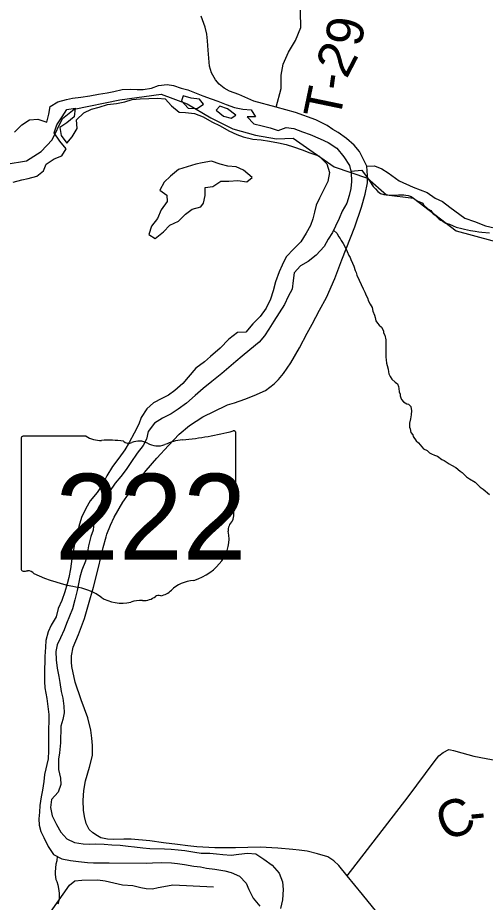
# Model space of a CAD drawing. Extents: x 1310247 to 1664935, y 235267 to 584339.
# Drawn here: x 1486473 to 1490265, y 402543 to 409715 of the extents above; entities that cross this region are included whole.
import ezdxf

# ---------------------------------------------------------------- set-up
doc = ezdxf.new("R2010")
doc.units = 0
for name, color, linetype in [('GM_X_County_Road', 7, 'Continuous'), ('GM_X_County_Road_Text', 7, 'Continuous'), ('GM_X_Major_River', 7, 'Continuous'), ('GM_X_Minor_Lake', 7, 'Continuous'), ('GM_X_Minor_River', 7, 'Continuous'), ('GM_X_State_Location', 7, 'Continuous'), ('GM_X_State_Route', 7, 'Continuous'), ('GM_X_State_Shield', 7, 'Continuous'), ('GM_X_Township', 7, 'Continuous'), ('GM_X_Township_Road', 7, 'Continuous'), ('GM_X_Township_Road_Text', 7, 'Continuous'), ('GM_X_Township_ROW', 7, 'Continuous')]:
    doc.layers.add(name, color=color, linetype=linetype)

msp = doc.modelspace()

# ---------------------------------------------------------------- linework, layer by layer
at = {"layer": 'GM_X_County_Road'}
for points in [[(1489144.7, 402757.9), (1489638.9, 403397.4), (1489849.9, 403681.8), (1489887.8, 403730.3), (1489923, 403758.4), (1489969.3, 403781.6), (1489981.1, 403779.2)], [(1489981.1, 403779.2), (1490007.3, 403773.9), (1490074, 403753.5), (1490172.4, 403727.5), (1490371.2, 403689.5)]]:
    msp.add_lwpolyline(points, dxfattribs=at)
at = {"layer": 'GM_X_Major_River'}
for p, q in [((1487979.9, 409015.1), (1487946.5, 409053.8)), ((1488202.7, 408901), (1488241.2, 408924.5))]:
    msp.add_line(p, q, dxfattribs=at)
for points in [[(1486447.8, 408785.6), (1486505, 408846.9), (1486567.8, 408888), (1486636.1, 408890.9), (1486709.9, 408867.6), (1486725, 408933.6), (1486736, 408993.6), (1486798.8, 409032.7), (1486867.3, 409051.7), (1486917.6, 409062.9), (1486986, 409071.8), (1487058.3, 409080.6), (1487126.8, 409095.5), (1487199.2, 409106.4), (1487251.5, 409117.5), (1487319.9, 409132.5), (1487386.2, 409135.4), (1487440.3, 409132.5), (1487490.4, 409133.6), (1487558.8, 409144.6), (1487613.3, 409165.7), (1487685.6, 409172.6), (1487735.7, 409165.7), (1487799.5, 409144.6), (1487853.4, 409129.6), (1487921.2, 409104.4), (1487975, 409081.4), (1488040.8, 409058.3), (1488094.6, 409037.3), (1488164.4, 409010), (1488230.2, 408986.9), (1488298.2, 408973.7), (1488366.3, 408968.5), (1488401.5, 408911.8), (1488333.3, 408910.9), (1488386.5, 408853.8), (1488456.4, 408838.6), (1488520.4, 408821.5), (1488584.2, 408800.3), (1488648.8, 408825.4), (1488710.8, 408816.3), (1488782.6, 408789), (1488844.4, 408767.9), (1488926.1, 408732.4), (1488989.8, 408703.3), (1489061.2, 408655.9), (1489116.3, 408586.8), (1489163.3, 408517.7)], [(1486437.3, 408382.3), (1486505.8, 408401.3), (1486558.1, 408410.4), (1486628.6, 408429.3), (1486681.5, 408474.6), (1486702.4, 408526.5), (1486767.2, 408569.6), (1486829.8, 408594.6), (1486864.9, 408652.3), (1486813.7, 408713.3), (1486768.7, 408780.3), (1486789.8, 408846.2), (1486833, 408911.7), (1486872, 408969.3), (1486938.4, 408980.2), (1486931.2, 408910.1), (1486872.3, 408862.9), (1486813.5, 408823.7), (1486826.5, 408759.3), (1486871.6, 408698.3), (1486914.6, 408749.8), (1486953.8, 408815.4), (1486948.9, 408885.7), (1487010, 408944.9), (1487070.6, 408972), (1487133.1, 408989), (1487201.6, 409010), (1487274, 409018.8), (1487340.4, 409031.8), (1487400.8, 409050.8), (1487467.1, 409055.8), (1487535.4, 409058.6), (1487605.6, 409061.5), (1487669.7, 409056.4), (1487719, 409001.4), (1487782.3, 408950.1), (1487834.4, 408947.3), (1487906.5, 408938), (1487976.2, 408910.8), (1488047.8, 408871.5), (1488113.4, 408838.3), (1488185, 408798.9), (1488248.7, 408767.8), (1488300.5, 408748.8), (1488378.5, 408729.5), (1488446.6, 408724.3), (1488514.6, 408715.2), (1488586.6, 408699.9), (1488648.5, 408686.8), (1488710.4, 408667.8), (1488780.2, 408642.5), (1488842, 408619.4), (1488913.8, 408594.1), (1488979, 408530.8), (1488999.9, 408460.2), (1488986.7, 408388.2), (1488953.4, 408316.5), (1488920.3, 408250.8), (1488893.3, 408195), (1488880.3, 408137), (1488865.4, 408085.1), (1488846.5, 408031.2), (1488811.4, 407967.5), (1488768.1, 407898), (1488711.1, 407840.8), (1488649.8, 407775.5), (1488616.6, 407707.8), (1488591.7, 407654.1), (1488564.3, 407574.2), (1488543.1, 407500.3), (1488521.9, 407432.4), (1488486.6, 407358.7), (1488439.4, 407293.3), (1488380.3, 407232), (1488323, 407164.7), (1488254.8, 407161.9), (1488185.7, 407108.8)], [(1487814.5, 409080.1), (1487799.8, 409042.2), (1487855, 408981.1), (1487927.2, 408979.9), (1487979.9, 409015.1)], [(1487946.5, 409053.8), (1487880.4, 409062.9), (1487814.5, 409080.1)], [(1488112, 408996.9), (1488083.4, 408965.2), (1488140.8, 408916.1), (1488202.7, 408901)], [(1488241.2, 408924.5), (1488173.8, 408975.8), (1488112, 408996.9)], [(1489163.3, 408517.7), (1489176.4, 408459.3), (1489179.2, 408387), (1489174.3, 408330.8), (1489161.3, 408272.9), (1489142.3, 408211), (1489105.1, 408147.3), (1489080.1, 408087.5), (1489051, 408025.8), (1489024.1, 407972), (1488991.1, 407918.4), (1488958.1, 407860.7), (1488892.7, 407789.6), (1488827.7, 407738.5), (1488765, 407703.4), (1488713.9, 407646), (1488706.9, 407583.9), (1488697.7, 407513.8), (1488666.7, 407454.1), (1488637.5, 407388.3), (1488594.3, 407320.8), (1488549.1, 407255.3), (1488510, 407189.7), (1488475, 407136.1), (1488430, 407084.7), (1488354.8, 407021.7), (1488291.8, 406970.5), (1488241, 406927.2), (1488184, 406880), (1488129.1, 406830.7), (1488047.8, 406765.9), (1487976.7, 406708.8), (1487911.6, 406651.7), (1487842.3, 406588.6), (1487773.3, 406539.6), (1487716.6, 406502.4), (1487645.8, 406467.4), (1487581, 406428.4), (1487531.7, 406358.9), (1487516.7, 406299), (1487489.8, 406247.2), (1487442.7, 406183.8), (1487391.3, 406108.3), (1487352.3, 406050.8), (1487309.2, 405995.3), (1487264.2, 405941.8), (1487217, 405872.4), (1487167.8, 405809), (1487134.9, 405757.3), (1487105.9, 405699.6), (1487090.6, 405623.6), (1487083.5, 405559.5), (1487064.6, 405507.6), (1487047.4, 405433.6), (1487036.3, 405367.5), (1487023.3, 405307.5), (1486994.1, 405235.8), (1486977.1, 405177.8), (1486966.2, 405123.8), (1486955.3, 405071.8), (1486936, 404993.8), (1486916.8, 404921.9), (1486891.7, 404862.1), (1486868.7, 404804.3), (1486849.8, 404752.4), (1486820.7, 404686.6), (1486793.7, 404628.9), (1486780.8, 404574.9), (1486785.7, 404508.6), (1486792.6, 404440.2), (1486805.6, 404373.8), (1486814.8, 404323.5), (1486825.7, 404253), (1486838.9, 404198.6), (1486847.9, 404134.2), (1486848.9, 404078), (1486838, 404024), (1486823.2, 403972), (1486821, 403835.6), (1486811.6, 403753.5), (1486804.8, 403703.4), (1486803.4, 403619.1), (1486820.3, 403548.6), (1486821.5, 403496.4), (1486800.5, 403436.5), (1486747.3, 403375.2), (1486738.3, 403311.1), (1486751.2, 403242.6), (1486788.2, 403173.8), (1486823.3, 403111), (1486872.5, 403056), (1486934.2, 403026.8), (1487004.3, 403017.6), (1487056.4, 403014.8), (1487106.5, 403016), (1487174.7, 403014.8), (1487234.8, 403009.8), (1487305, 403006.6), (1487369, 402997.5), (1487419.1, 402992.7), (1487487.1, 402983.5)], [(1488185.7, 407108.8), (1488114.3, 407035.7), (1488037, 406966.8), (1487986.2, 406923.4), (1487917.1, 406872.4), (1487853.8, 406801.2), (1487812.9, 406749.7), (1487747.7, 406692.6), (1487695, 406655.3), (1487642.4, 406628.1), (1487573.6, 406591.1), (1487518.7, 406543.8), (1487473.4, 406472.3), (1487454.5, 406420.4), (1487417.2, 406346.8), (1487375.9, 406271.2), (1487340.8, 406211.5), (1487293.6, 406144.1), (1487240.3, 406076.7), (1487195, 405999.2), (1487159.7, 405929.5), (1487116.6, 405866), (1487061.3, 405796.7), (1487024.2, 405735.1), (1486991, 405663.4), (1486967.7, 405589.5), (1486952.6, 405523.5), (1486933.3, 405445.5), (1486922.3, 405389.5), (1486911.3, 405327.5), (1486902, 405247.3), (1486886.8, 405177.3), (1486873.9, 405125.3), (1486854.8, 405059.4), (1486829.6, 404989.6), (1486800.5, 404923.8), (1486785.4, 404857.8), (1486744.1, 404788.3), (1486719.2, 404736.5), (1486702, 404664.5), (1486697.1, 404610.4), (1486691.9, 404534.2), (1486689.6, 404391.8), (1486690.6, 404333.5), (1486693.8, 404281.3), (1486708.4, 404194.7), (1486726.4, 404066), (1486725.6, 404013.8), (1486722.4, 403943.6), (1486721.5, 403885.4), (1486722.4, 403821.2), (1486723.6, 403771), (1486720.5, 403704.8), (1486690.4, 403578.8), (1486683.5, 403520.7), (1486674.3, 403450.6), (1486663.4, 403396.6), (1486652.3, 403326.6), (1486649.4, 403274.4), (1486644.5, 403220.3), (1486645.7, 403168.1), (1486660.9, 403117.7), (1486684.2, 403067.1), (1486721.1, 402996.2), (1486764.2, 402931.3), (1486829.8, 402894.1), (1486899.8, 402880.9), (1486965.8, 402873.8), (1487037.9, 402864.5), (1487088, 402861.7), (1487158.2, 402862.6), (1487214.4, 402863.6), (1487515.2, 402858.6), (1487565.4, 402863.8), (1487641.7, 402866.6), (1487719.8, 402863.3), (1487769.9, 402858.4), (1487825.9, 402849.5), (1487899.9, 402836.2), (1487954, 402829.3), (1488004, 402820.4), (1488072, 402811.3), (1488152, 402797.9), (1488203.9, 402783), (1488271.7, 402755.8), (1488324.9, 402698.7), (1488348.1, 402646.1), (1488383.1, 402577.3), (1488436.2, 402510.2)], [(1487487.1, 402983.5), (1487545.2, 402978.6), (1487663.5, 402976.6), (1487717.6, 402973.7), (1487773.7, 402968.8), (1487827.8, 402963.8), (1487907.8, 402948.5), (1487961.8, 402941.5), (1488030, 402940.4), (1488086.1, 402935.5), (1488136.1, 402930.6), (1488204.2, 402923.5), (1488266.5, 402932.5), (1488334.9, 402941.4), (1488403, 402936.2), (1488468.5, 402893), (1488535.9, 402843.7), (1488593, 402778.5), (1488619.9, 402707.8), (1488624.9, 402645.5), (1488619.6, 402561.3), (1488604.4, 402493.3)]]:
    msp.add_lwpolyline(points, dxfattribs=at)
at = {"layer": 'GM_X_Minor_Lake'}
for points in [[(1488372.7, 408418.1), (1488303.5, 408479.6), (1488243.7, 408506.7), (1488177.5, 408511.9), (1488115.5, 408527), (1488045.6, 408552.3), (1487969, 408537.6), (1487916.6, 408526.5), (1487846, 408505.7), (1487777.3, 408482.8), (1487712.1, 408429.7), (1487661, 408380.4), (1487625.7, 408316.8), (1487681.2, 408275.7), (1487684.4, 408225.5), (1487637, 408156.1), (1487607.6, 408086.3), (1487558.4, 408025), (1487535.1, 407957.1), (1487586.7, 407924.1), (1487656, 407979.1), (1487707.1, 408032.4), (1487776, 408065.3), (1487833.2, 408122.5), (1487888.2, 408161.7), (1487956.8, 408180.6)], [(1487956.8, 408180.6), (1487979.4, 408210.3), (1487992.6, 408274.3), (1487991.7, 408338.5), (1488056.1, 408347.4), (1488119.1, 408390.5), (1488185.4, 408389.3), (1488257.8, 408394.1), (1488329.9, 408382.8)]]:
    msp.add_lwpolyline(points, dxfattribs=at)
at = {"layer": 'GM_X_Minor_River'}
for points in [[(1489173.6, 408471.5), (1489262.2, 408478.9), (1489274, 408462.6), (1489309.3, 408415.8), (1489325, 408393.5), (1489356.3, 408346.7), (1489374.1, 408328.3), (1489391.8, 408306), (1489415.6, 408289.5), (1489441.5, 408281), (1489473.6, 408278.4), (1489535.8, 408277.3), (1489561.9, 408278.9), (1489578, 408278.6), (1489604.1, 408278.1), (1489620.1, 408275.8), (1489638.1, 408273.5), (1489664.1, 408265), (1489711.6, 408230), (1489757.5, 408211.2), (1489763.3, 408197), (1489798.9, 408166.2), (1489822.7, 408151.8), (1489842.4, 408125.3), (1489858.2, 408113), (1489889.8, 408080.3), (1489903.7, 408074), (1489923.6, 408063.6), (1489943.4, 408049.2), (1489975.4, 408040.6), (1490003.3, 408026.1), (1490027.2, 408017.6), (1490075.2, 408004.7), (1490095.2, 408000.4), (1490143.2, 407989.5), (1490183.2, 407984.8), (1490213.2, 407978.2), (1490237.3, 407975.8), (1490299.4, 407970.7)], [(1488329.9, 408382.8), (1488372.7, 408418.1)], [(1489034.7, 407993.2), (1489062.8, 407964.3), (1489074.5, 407942), (1489088.2, 407923.7), (1489096, 407909.5), (1489111.7, 407885.1), (1489127.2, 407854.7), (1489144.7, 407818.2), (1489158.2, 407787.9), (1489170, 407771.6), (1489173.7, 407753.5), (1489187.2, 407725.1), (1489198.9, 407700.8), (1489208.3, 407666.5), (1489216.1, 407650.3), (1489223.7, 407626.1), (1489241.1, 407587.6), (1489258.6, 407551.1), (1489274.1, 407516.7), (1489287.6, 407488.4), (1489297.2, 407462.1), (1489309, 407443.8), (1489316.5, 407415.6), (1489332.2, 407391.2), (1489345.8, 407364.9), (1489353.3, 407336.6), (1489364.8, 407302.3), (1489370.5, 407284.1), (1489378.1, 407255.8), (1489389.8, 407237.6), (1489403.6, 407221.2), (1489423.4, 407204.8), (1489438.9, 407176.5), (1489438.7, 407160.4), (1489450.4, 407142.1), (1489457.8, 407101.8), (1489457.4, 407079.7), (1489458.8, 407045.6), (1489457.4, 406961.2), (1489461.1, 406941.1), (1489464.6, 406912.9), (1489468.3, 406894.8), (1489475.9, 406866.5), (1489479.5, 406844.4), (1489483.2, 406828.2), (1489492.9, 406806), (1489506.6, 406783.6), (1489532.3, 406759.1), (1489552.1, 406746.7), (1489559.8, 406724.5), (1489563.5, 406708.3), (1489567.1, 406680.2), (1489572.8, 406662), (1489574.5, 406647.9), (1489578.3, 406633.8), (1489586.1, 406619.6), (1489599.9, 406601.2), (1489627.7, 406584.7), (1489641.7, 406582.5), (1489659.4, 406562), (1489663.1, 406543.9), (1489666.9, 406529.8), (1489662.3, 406493.7), (1489660, 406479.7), (1489657.7, 406461.7), (1489651.1, 406427.6), (1489650.6, 406395.5), (1489654.4, 406381.4), (1489661.9, 406351.1), (1489677.6, 406332.8), (1489679.4, 406318.7), (1489702.9, 406284.1), (1489722.7, 406267.7), (1489764, 406218.8), (1489791.9, 406206.3), (1489811.7, 406187.8), (1489827.6, 406179.5), (1489853.5, 406167), (1489877.4, 406158.6), (1489913.1, 406131.8), (1489931, 406123.5), (1489970.7, 406096.7), (1489990.6, 406086.3), (1490024.4, 406067.6), (1490060.1, 406038.9), (1490075.9, 406026.5), (1490111.5, 405991.8), (1490135.3, 405975.3), (1490183, 405948.4), (1490222.5, 405907.5), (1490248.3, 405893), (1490299.8, 405849.9)], [(1486792.4, 402915.3), (1486791, 402879), (1486782.5, 402851), (1486780, 402821), (1486777.4, 402786.9), (1486777.1, 402768.8), (1486782.5, 402728.5), (1486790.2, 402710.3), (1486797.8, 402684.1), (1486803.3, 402653.9), (1486808.7, 402617.6), (1486810.3, 402591.5), (1486809.9, 402569.4), (1486803.5, 402547.5), (1486799.2, 402527.4)]]:
    msp.add_lwpolyline(points, dxfattribs=at)
at = {"layer": 'GM_X_State_Route'}
for points in [[(1488163.2, 406571.2), (1488174.8, 406576.8), (1488230.7, 406592.7), (1488314.1, 406621.8), (1488389, 406650.9), (1488480.8, 406691.9), (1488551.2, 406746.1), (1488588.2, 406782.2), (1488627.8, 406828.9), (1488686.9, 406916.2), (1488758, 407039.3), (1488820.6, 407156.1), (1488860.8, 407231.2), (1488921.1, 407343.7), (1488975.8, 407445.7), (1489044.1, 407601.2), (1489102.4, 407750.8), (1489207.8, 408019.7), (1489259.8, 408177.5), (1489291.6, 408283.3), (1489308.3, 408375.8), (1489309.4, 408413.3), (1489310.1, 408436.7), (1489304.8, 408511.6), (1489281.9, 408554.8), (1489244, 408629.7), (1489201.6, 408682.6), (1489139.1, 408735.5), (1489070.3, 408783.1), (1489028, 408808.6), (1488982.2, 408842.1), (1488890.5, 408888), (1488724.8, 408945.2), (1488569.7, 408989.3), (1488387.2, 409037.8), (1488264.7, 409092.5), (1488190.7, 409120.6), (1488148.3, 409144.5), (1488105.2, 409176.2), (1488076.9, 409212.3), (1488044.3, 409267.8), (1488028.5, 409322.5), (1488017.9, 409452.1), (1488010.8, 409527.9), (1488005.6, 409581.7), (1487993.2, 409637.2), (1487960.6, 409727.1)], [(1487190.4, 405505.5), (1487196.4, 405527), (1487224.6, 405599.3), (1487256.3, 405666.3), (1487325.1, 405786.2), (1487415.9, 405915.8), (1487514.6, 406044.4), (1487601.8, 406143.2), (1487696.2, 406246.3), (1487783.1, 406336.9), (1487866.3, 406407.6), (1487974.7, 406479.9), (1488163.2, 406571.2)], [(1489384.4, 402463.2), (1489269.2, 402604.7), (1489144.7, 402757.9), (1489077.9, 402840.7), (1489036.2, 402877.6), (1488988.9, 402911.7), (1488904.7, 402936.7), (1488821.2, 402956.2), (1488755.8, 402965.2), (1488704.3, 402971.5), (1488581.8, 402981.2), (1488438.3, 402988.5), (1488238.2, 402985), (1488071.7, 402985), (1487926.2, 402992), (1487851.3, 403000.8), (1487769.3, 403011.4), (1487655.6, 403025.5), (1487544.6, 403042.2), (1487393, 403054.6), (1487332.1, 403054.6), (1487252.8, 403051.1), (1487201.7, 403055.5), (1487147, 403066.1), (1487119.7, 403081.1), (1487082.7, 403104.8), (1487052.7, 403133.9), (1487028, 403182.4), (1487013.9, 403237.1), (1487006, 403290.8), (1487002.5, 403369.3), (1487009.5, 403449.5), (1487022.7, 403527.9), (1487054.5, 403637.2), (1487079.1, 403732.4), (1487080, 403813.5), (1487074.7, 403874.3), (1487065, 403938.7), (1487040.4, 404037.4), (1486988.4, 404183.7), (1486938.1, 404328.3), (1486910.8, 404454.3), (1486908.1, 404489.6), (1486909, 404539.8), (1486922.3, 404612.1), (1486964.6, 404715.2), (1487013.9, 404843.9), (1487046.5, 404956.7), (1487086.2, 405097.8), (1487126.8, 405256.4), (1487166.4, 405419.5), (1487190.4, 405505.5)]]:
    msp.add_lwpolyline(points, dxfattribs=at)
at = {"layer": 'GM_X_State_Shield'}
for p, q in [((1487027.8, 406321.2), (1486518.2, 406321.2)), ((1488241.3, 405794.7), (1488241.3, 406347.4)), ((1486501.1, 406303), (1486501.1, 405246.4)), ((1488241.1, 405794.8), (1488241.3, 405794.7))]:
    msp.add_line(p, q, dxfattribs=at)
for centre, major_axis, start_param, end_param in [((1486521, 406305.3), (20.2, 0), 1.712693, 3.28349), ((1487149.2, 406443.9), (195.5, 0), 4.042523, 4.731795), ((1487621.4, 407761.8), (1845.5, 0), 4.814394, 5.042369), ((1488222, 406349.7), (19.4, 0), 6.141152, 7.989035), ((1487214, 405728), (702, 0), 1.404758, 1.657858), ((1487373.4, 406310.8), (56.4, 0), 3.836095, 5.185415), ((1487456.2, 406188.6), (117.3, 0), 0.950623, 2.079405), ((1487607.6, 406356.1), (141.1, 0), 4.081561, 5.145723), ((1487856.8, 405998.5), (371.3, 0), 1.699011, 2.107814), ((1488236.8, 405754.1), (30, 0), 1.883978, 3.671073), ((1488220.6, 405792.5), (20.7, 0), 5.05454, 6.418171), ((1488046.1, 405684.2), (180, 0), 5.934695, 6.695948), ((1488310.7, 405563.3), (130.9, 0), 2.387724, 3.262537), ((1487724.8, 405493), (461.6, 0), 5.101752, 6.440018), ((1486521.2, 405244.1), (20.3, 0), 3.00124, 4.508301), ((1486524.3, 405352.2), (155.2, 0), 4.665946, 4.897461), ((1486556, 405185.4), (56, 0), 0.519207, 1.627899), ((1487262.6, 406134.8), (1332.7, 0), 4.195997, 4.488961), ((1487919.4, 404949.7), (252.8, 0), 1.647645, 2.488434), ((1486865.3, 404771.7), (417, 0), 0.823519, 1.323587), ((1487616, 404998.7), (39.7, 0), 1.147584, 2.315152), ((1487599.1, 405144), (149.1, 0), 4.937069, 5.64225), ((1487316.3, 405180.2), (264.6, 0), 4.026481, 4.996735), ((1487469.2, 404814.9), (217.4, 0), 1.495662, 1.94098), ((1487488.5, 405101.1), (141, 0), 4.691044, 5.507374)]:
    msp.add_ellipse(centre, major_axis=major_axis, ratio=0.8, start_param=start_param, end_param=end_param, dxfattribs=at)
at = {"layer": 'GM_X_Township'}
msp.add_lwpolyline([(1486378.1, 408528), (1486543.4, 408553.5), (1486664.3, 408629.8), (1486753.3, 408725.2), (1486836, 408896.9), (1486931.4, 408973.3), (1487300.2, 409049.6), (1487637.3, 409094.1), (1487847.1, 409017.8), (1488037.9, 408903.3), (1488216, 408814.2), (1488400.4, 408763.3), (1488572.1, 408731.5), (1488705.7, 408737.9), (1489038, 408505.3), (1489309.4, 408413.3), (1489462.4, 408279.6), (1489682.7, 408252.3), (1490028.1, 407986.6), (1490477.9, 407865.7)], dxfattribs=at)
msp.add_lwpolyline([(1486378.1, 408528), (1486543.4, 408553.5), (1486664.3, 408629.8), (1486753.3, 408725.2), (1486836, 408896.9), (1486931.4, 408973.3), (1487300.2, 409049.6), (1487637.3, 409094.1), (1487847.1, 409017.8), (1488037.9, 408903.3), (1488216, 408814.2), (1488400.4, 408763.3), (1488572.1, 408731.5), (1488705.7, 408737.9), (1489038, 408505.3), (1489309.4, 408413.3), (1489462.4, 408279.6), (1489682.7, 408252.3), (1490028.1, 407986.6), (1490477.9, 407865.7)], dxfattribs=at)
at = {"layer": 'GM_X_Township_Road'}
for points in [[(1488569.7, 408989.3), (1488608.1, 409140.7), (1488608.1, 409249.7), (1488625.7, 409337.7), (1488667.9, 409436.2), (1488724.2, 409531.1), (1488769.9, 409636.6), (1488766.4, 409763.2), (1488759.4, 409889.8), (1488759.4, 410016.4), (1488759.4, 410076.2), (1488752.3, 410181.7), (1488727.7, 410273.2), (1488689, 410340), (1488548.3, 410445.5), (1488428.8, 410522.9), (1488319.8, 410628.4), (1488259.9, 410667.1), (1488189.6, 410723.3), (1488126.3, 410783.1), (1488080.6, 410864)], [(1489304.8, 408511.6), (1489365.6, 408513.4), (1489426.4, 408489.5), (1489476.7, 408456.9), (1489566.6, 408391.7), (1489679.4, 408340.6), (1489793.1, 408297.4), (1489857.5, 408251.5), (1489918.3, 408223.4), (1489975.6, 408178.4), (1490099, 408089.4), (1490176.5, 408062.9), (1490265.6, 408028.5), (1490381.9, 408000.3), (1490463, 407980.1), (1490574.9, 407937.8), (1490716.9, 407850.5), (1490796.2, 407799.4), (1490879.9, 407766.8), (1490951.3, 407757.1), (1491041.2, 407723.6), (1491119.7, 407685.7), (1491192.8, 407604.6), (1491245.7, 407553.4)]]:
    msp.add_lwpolyline(points, dxfattribs=at)
at = {"layer": 'GM_X_Township_ROW'}
msp.add_lwpolyline([(1486739.6, 402462.8), (1486891.7, 402681.5), (1486936.9, 402717.7), (1486992.3, 402722.7), (1487123.1, 402725.7), (1487181.5, 402716.6), (1487322.4, 402684.7), (1487407.1, 402679.4), (1487472.5, 402661.3), (1487513.8, 402653.2), (1487567.1, 402652.2), (1487612.4, 402661.3), (1487658.7, 402671.3), (1487731.2, 402685.4), (1488061.4, 402667.4)], dxfattribs=at)

# ---------------------------------------------------------------- texts
at = {"layer": 'GM_X_County_Road_Text'}
for s, rotation, p in [('C', 22.29861, (1489941.1, 403032)), ('-', 5.59797, (1490146.7, 403119.9))]:
    msp.add_text(s, height=300, rotation=rotation, dxfattribs=at).set_placement(p)
at = {"layer": 'GM_X_State_Location'}
for s in ['s', 'r']:
    msp.add_text(s, height=1, dxfattribs=at).set_placement((1487351.6, 405704.5))
msp.add_text('222', height=1, rotation=0.00001, dxfattribs=at).set_placement((1486998.6, 405631.7))
at = {"layer": 'GM_X_State_Shield'}
msp.add_text('222', height=696.1, dxfattribs=at).set_placement((1486775.2, 405320.9))
at = {"layer": 'GM_X_Township_Road_Text'}
for s, rotation, p in [('9', 80.02315, (1489256.4, 409470.9)), ('2', 62.51097, (1489139.1, 409212.7)), ('-', 82.20149, (1489130.6, 409116.5)), ('T', 78.25723, (1489081.1, 408874.6))]:
    msp.add_text(s, height=300, rotation=rotation, dxfattribs=at).set_placement(p)

doc.saveas('drawing.dxf')
